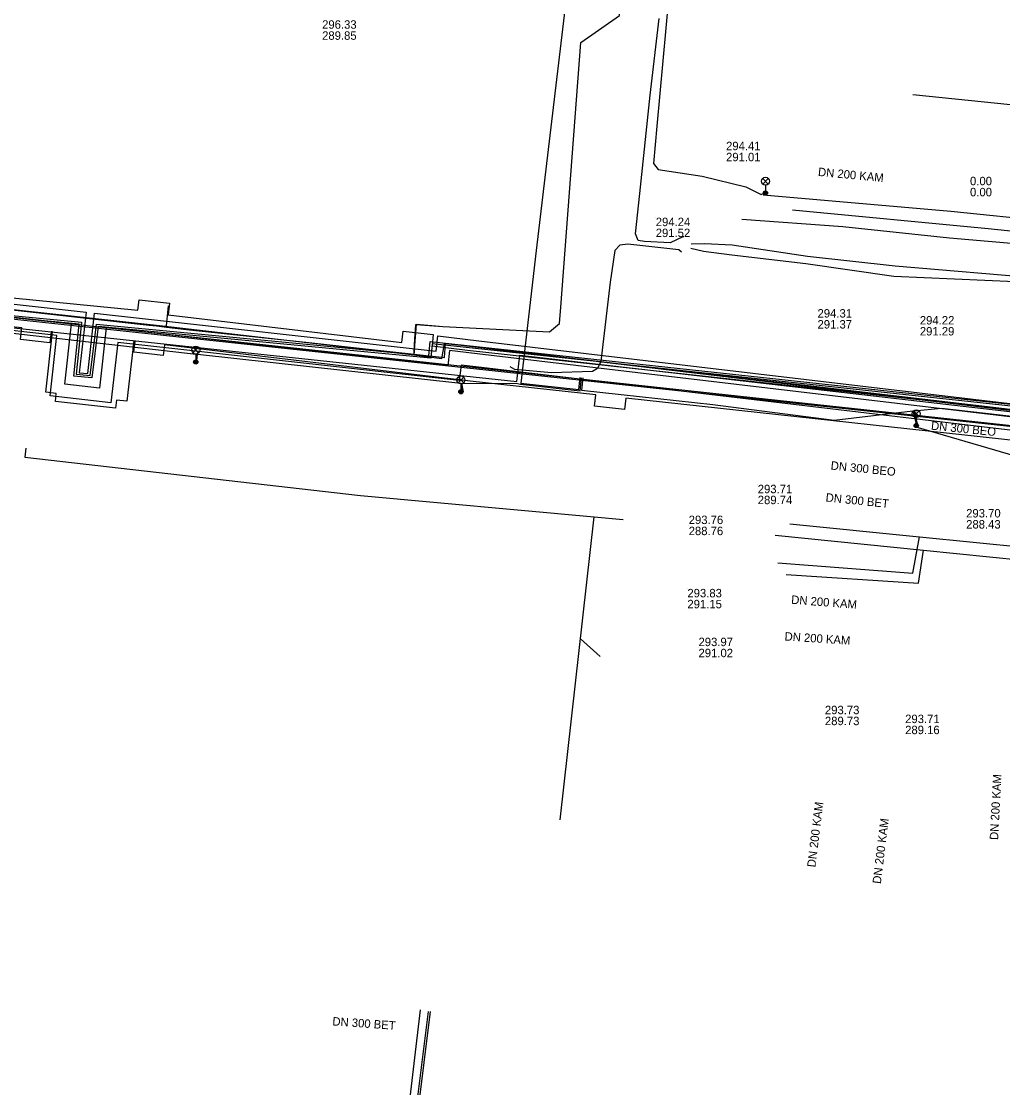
# Model space of a CAD drawing. Extents: x -595540 to -593988, y -1160850 to -1159202.
# Drawn here: x -594313.6 to -594220.6, y -1160006.7 to -1159905.6 of the extents above; entities that cross this region are included whole.
import ezdxf

# ---------------------------------------------------------------- set-up
doc = ezdxf.new("R2010")
doc.units = 0
for name, color, linetype in [('BVK-DESTOVA_popisy', 7, 'Continuous'), ('BVK-DESTOVA_trasa sítě', 7, 'Continuous'), ('BVK-SPLASKOVA_popisy', 7, 'Continuous'), ('BVK-SPLASKOVA_trasa sítě', 7, 'Continuous'), ('BVK-VODOVOD_trasa sítě', 7, 'Continuous'), ('BVK-VODOVOD_trasa zrušené sítě', 7, 'Continuous'), ('CETIN_kabel podzemní', 7, 'Continuous'), ('DESTOVA-NEPROVOZOVANA_popisy', 7, 'Continuous'), ('DPMB_trolejové vedení-nosné lano', 7, 'Continuous'), ('DSP-DESTOVA-BVK_trasa podzemní sítě', 7, 'Continuous'), ('DSP-NN-TEPLARNY_kabel', 7, 'Continuous'), ('EON-NN_kabel', 7, 'Continuous'), ('EON-NN_kabel zrušené sítě', 7, 'Continuous'), ('PODA_kabel optický', 7, 'Continuous'), ('QUANTCOM_kabel v kolektoru_kabelovodu', 7, 'Continuous'), ('TEPLARNY-ELEKTRO_kabel', 7, 'Continuous'), ('TEPLARNY-HORKOVODY_trasa sítě', 7, 'Continuous'), ('TEPLARNY-HORKOVODY_trasa sítě obvodem', 7, 'Continuous'), ('TSB_kabel VO', 7, 'Continuous'), ('TSB_kolektor', 7, 'Continuous'), ('TSB_lampy VO', 7, 'Continuous')]:
    doc.layers.add(name, color=color, linetype=linetype)

msp = doc.modelspace()

# ---------------------------------------------------------------- linework, layer by layer
at = {"layer": 'BVK-DESTOVA_popisy'}
for p, q in [((-594246.789, -1159917.947), (-594246.789, -1159917.947)), ((-594223.652, -1159921.273), (-594223.652, -1159921.273)), ((-594224.018, -1159952.785), (-594224.018, -1159952.785)), ((-594250.332, -1159953.412), (-594250.332, -1159953.412)), ((-594249.4, -1159964.989), (-594249.4, -1159964.989)), ((-594229.803, -1159972.288), (-594229.803, -1159972.288))]:
    msp.add_line(p, q, dxfattribs=at)
at = {"layer": 'BVK-DESTOVA_trasa sítě'}
for p, q in [((-594240.482, -1159923.493), (-594221.922, -1159925.237)), ((-594221.922, -1159925.237), (-594197.083, -1159927.89)), ((-594242.14, -1159954.331), (-594228.062, -1159955.752)), ((-594228.523, -1159958.896), (-594228.062, -1159955.752)), ((-594228.062, -1159955.752), (-594218.69, -1159956.698)), ((-594241.099, -1159958.07), (-594228.523, -1159958.896))]:
    msp.add_line(p, q, dxfattribs=at)
at = {"layer": 'BVK-SPLASKOVA_popisy'}
for p, q in [((-594253.456, -1159924.225), (-594253.456, -1159924.225)), ((-594238.112, -1159932.898), (-594238.112, -1159932.898)), ((-594228.41, -1159933.556), (-594228.41, -1159933.556)), ((-594243.781, -1159949.557), (-594243.781, -1159949.557)), ((-594250.454, -1159959.436), (-594250.454, -1159959.436)), ((-594237.412, -1159970.52), (-594237.412, -1159970.52))]:
    msp.add_line(p, q, dxfattribs=at)
at = {"layer": 'BVK-SPLASKOVA_trasa sítě'}
for p, q in [((-594245.29, -1159924.362), (-594235.719, -1159925.066)), ((-594235.719, -1159925.066), (-594225.582, -1159926.132)), ((-594225.582, -1159926.132), (-594212.551, -1159927.251)), ((-594240.755, -1159953.266), (-594228.446, -1159954.5)), ((-594229.073, -1159957.955), (-594228.446, -1159954.5)), ((-594228.446, -1159954.5), (-594217.083, -1159955.64)), ((-594241.87, -1159956.963), (-594229.073, -1159957.955))]:
    msp.add_line(p, q, dxfattribs=at)
at = {"layer": 'BVK-VODOVOD_trasa sítě'}
msp.add_line((-594276.38, -1159937.17), (-594276.37, -1159936.944), dxfattribs=at)
for points in [[(-594273.65, -1159934.55), (-594263.52, -1159935.05), (-594262.58, -1159934.25), (-594262.468, -1159932.723), (-594260.55, -1159907.62), (-594256.9, -1159905.05), (-594249.51, -1159840.27), (-594241.77, -1159770.73), (-594236.225, -1159720.275), (-594231.66, -1159679.47), (-594231.51, -1159678.08), (-594231.26, -1159675.84), (-594231.06, -1159674.35), (-594227.33, -1159641.13), (-594227, -1159638.96), (-594226.18, -1159633.07), (-594216.989, -1159543.028)], [(-594358.43, -1159928.13), (-594358.07, -1159928.17), (-594354.89, -1159928.51), (-594348.96, -1159929.16), (-594343.07, -1159929.8), (-594337.12, -1159930.48), (-594331.19, -1159931.11), (-594325.23, -1159931.78), (-594319.3, -1159932.44), (-594313.35, -1159933.1), (-594307.43, -1159933.76), (-594301.48, -1159934.41), (-594300.8, -1159934.49), (-594299.86, -1159934.6), (-594297.94, -1159934.83), (-594292.29, -1159935.44), (-594286.34, -1159936.06), (-594280.42, -1159936.72), (-594276.38, -1159937.17)], [(-594299.86, -1159934.6), (-594299.847, -1159934.478), (-594299.65, -1159932.583)], [(-594276.26, -1159935.3), (-594276.23, -1159934.91), (-594276.2, -1159934.35), (-594273.65, -1159934.55)], [(-594276.37, -1159936.944), (-594276.29, -1159935.7), (-594276.26, -1159935.3)], [(-594276.38, -1159937.17), (-594273.49, -1159937.49), (-594273.39, -1159936.15), (-594271.37, -1159936.37), (-594265.65, -1159937.04), (-594259.73, -1159937.74), (-594253.79, -1159938.45), (-594247.85, -1159939.12), (-594241.96, -1159939.79), (-594236.03, -1159940.49), (-594230.09, -1159941.18), (-594224.15, -1159941.89), (-594218.23, -1159942.58), (-594212.3, -1159943.28), (-594206.35, -1159944), (-594200.44, -1159944.68), (-594194.51, -1159945.38), (-594188.58, -1159946.09), (-594182.64, -1159946.78), (-594176.71, -1159947.48), (-594170.77, -1159948.18), (-594167.71, -1159948.54), (-594164.64, -1159948.92), (-594164, -1159948.99)]]:
    msp.add_lwpolyline(points, dxfattribs=at)
at = {"layer": 'BVK-VODOVOD_trasa zrušené sítě'}
for p, q in [((-594274.697, -1159934.445), (-594273.65, -1159934.55)), ((-594276.36, -1159937.27), (-594276.336, -1159936.892))]:
    msp.add_line(p, q, dxfattribs=at)
for points in [[(-594276.36, -1159937.27), (-594300.22, -1159934.52), (-594356.572, -1159928.365), (-594356.629, -1159928.362), (-594357.441, -1159928.264)], [(-594276.336, -1159936.892), (-594276.32, -1159936.75), (-594276.14, -1159934.339), (-594274.697, -1159934.445)], [(-594163.71, -1159948.812), (-594163.73, -1159949.18), (-594167.67, -1159948.7), (-594273.53, -1159936.17), (-594273.77, -1159937.61), (-594276.36, -1159937.27)]]:
    msp.add_lwpolyline(points, dxfattribs=at)
at = {"layer": 'CETIN_kabel podzemní'}
for points in [[(-594229.07, -1159912.547), (-594188.012, -1159916.742)], [(-594359.79, -1159925.45), (-594360.28, -1159929.78), (-594293.59, -1159936.89)], [(-594293.59, -1159936.89), (-594287.01, -1159937.59)], [(-594287.01, -1159937.59), (-594266.62, -1159939.76), (-594266.33, -1159937.26), (-594258.36, -1159938.18)], [(-594258.36, -1159938.18), (-594161.15, -1159949.38)]]:
    msp.add_lwpolyline(points, dxfattribs=at)
at = {"layer": 'DESTOVA-NEPROVOZOVANA_popisy'}
msp.add_line((-594285.095, -1159907.352), (-594285.095, -1159907.352), dxfattribs=at)
at = {"layer": 'DPMB_trolejové vedení-nosné lano'}
msp.add_lwpolyline([(-594207.89, -1159950.19), (-594228.77, -1159944.09)], dxfattribs=at)
at = {"layer": 'DSP-DESTOVA-BVK_trasa podzemní sítě'}
msp.add_line((-594313.203, -1159946.072), (-594313.3, -1159946.93), dxfattribs=at)
for points in [[(-594313.3, -1159946.93), (-594281.47, -1159950.57), (-594259.31, -1159952.61), (-594256.531, -1159952.866)], [(-594262.52, -1159981.34), (-594259.31, -1159952.61)], [(-594258.74, -1159965.86), (-594260.601, -1159964.167)]]:
    msp.add_lwpolyline(points, dxfattribs=at)
at = {"layer": 'DSP-NN-TEPLARNY_kabel'}
for points in [[(-594152.342, -1159823.238), (-594147.796, -1159823.764), (-594154.452, -1159882.943), (-594161.21, -1159882.153), (-594161.622, -1159885.785), (-594154.882, -1159886.52), (-594161.92, -1159948.334), (-594209.712, -1159943.216), (-594210.3, -1159948.709), (-594211.898, -1159948.525), (-594211.236, -1159943.024), (-594274.667, -1159936.195), (-594274.793, -1159937.547), (-594306.327, -1159934.533), (-594306.928, -1159939.417), (-594308.641, -1159939.246), (-594308.135, -1159934.325), (-594361.774, -1159929.186), (-594355.406, -1159878.038), (-594361.147, -1159877.436), (-594360.905, -1159875.284), (-594355.144, -1159875.976), (-594346.247, -1159801.403), (-594351.186, -1159800.81)], [(-594351.159, -1159800.612), (-594346.024, -1159801.228), (-594354.969, -1159876.199), (-594360.729, -1159875.506), (-594360.925, -1159877.258), (-594355.183, -1159877.86), (-594361.55, -1159929.006), (-594307.915, -1159934.145), (-594308.422, -1159939.067), (-594307.102, -1159939.199), (-594306.502, -1159934.316), (-594274.974, -1159937.329), (-594274.848, -1159935.974), (-594211.013, -1159942.847), (-594211.675, -1159948.349), (-594210.478, -1159948.487), (-594209.89, -1159942.996), (-594162.096, -1159948.114), (-594155.104, -1159886.697), (-594161.844, -1159885.962), (-594161.386, -1159881.931), (-594154.628, -1159882.721), (-594148.017, -1159823.939), (-594152.368, -1159823.436)], [(-594295.97, -1160255.318), (-594286.648, -1160169.484), (-594290.437, -1160169.027), (-594290.959, -1160168.976), (-594290.709, -1160166.783), (-594286.412, -1160167.291), (-594284.468, -1160149.424), (-594288.669, -1160148.902), (-594288.375, -1160146.818), (-594284.229, -1160147.32), (-594280.951, -1160116.816), (-594276.305, -1160074.237), (-594281.042, -1160073.871), (-594280.819, -1160071.543), (-594276.058, -1160072.001), (-594271.567, -1160030.512), (-594272.066, -1160030.463), (-594277.368, -1160029.953), (-594274.898, -1160009.552), (-594276.23, -1160009.387), (-594274.991, -1159999.506)], [(-594087.163, -1160131.663), (-594081.439, -1160132.3), (-594077.708, -1160097.829), (-594081.109, -1160097.46), (-594080.71, -1160093.783), (-594077.311, -1160094.152), (-594072.682, -1160051.269), (-594151.228, -1160042.465), (-594277.152, -1160029.774), (-594274.705, -1160009.372), (-594276.026, -1160009.204), (-594274.829, -1159999.518)]]:
    msp.add_lwpolyline(points, dxfattribs=at)
at = {"layer": 'EON-NN_kabel'}
for points in [[(-594250.806, -1159926.046), (-594250.901, -1159926.043), (-594252.09, -1159926.618), (-594254.535, -1159926.494), (-594255.112, -1159926.384), (-594255.371, -1159925.764), (-594254.98, -1159921.92), (-594253.985, -1159912.59), (-594253.131, -1159905.319)], [(-594250.088, -1159926.719), (-594248.818, -1159926.663), (-594246.207, -1159926.811), (-594239.068, -1159927.867), (-594230.737, -1159928.79), (-594216.542, -1159929.993), (-594216.036, -1159929.452), (-594216.009, -1159929.158), (-594215.552, -1159926.868), (-594215.174, -1159924.553), (-594214.093, -1159922.794), (-594212.217, -1159920.447), (-594212.006, -1159919.583)], [(-594250.141, -1159927.127), (-594248.918, -1159927.398), (-594246.249, -1159927.764), (-594239.226, -1159928.578), (-594230.862, -1159929.759), (-594216.486, -1159930.411), (-594215.589, -1159930.408), (-594215.477, -1159930.366), (-594215.116, -1159930.23), (-594213.149, -1159930.422), (-594208.941, -1159930.623), (-594209.404, -1159925.347), (-594207.882, -1159922.724), (-594206.799, -1159920.226)]]:
    msp.add_lwpolyline(points, dxfattribs=at)
at = {"layer": 'EON-NN_kabel zrušené sítě'}
msp.add_lwpolyline([(-594250.998, -1159927.507), (-594251.273, -1159927.284), (-594256.115, -1159926.722), (-594256.848, -1159926.833), (-594257.348, -1159927.324), (-594257.787, -1159930.353), (-594258.652, -1159937.853), (-594258.971, -1159938.536), (-594259.463, -1159938.823), (-594263.357, -1159938.944), (-594266.813, -1159938.637), (-594267.258, -1159938.374)], dxfattribs=at)
at = {"layer": 'PODA_kabel optický'}
msp.add_lwpolyline([(-594353.092, -1159862.425), (-594361.013, -1159928.838), (-594165.222, -1159949.87), (-594162.29, -1159951.89)], dxfattribs=at)
at = {"layer": 'QUANTCOM_kabel v kolektoru_kabelovodu'}
msp.add_lwpolyline([(-594147.322, -1160006.052), (-594141.562, -1159953.394), (-594162.438, -1159951.11), (-594162.411, -1159950.156), (-594360.602, -1159928.732)], dxfattribs=at)
at = {"layer": 'TEPLARNY-ELEKTRO_kabel'}
for points in [[(-594152.342, -1159823.238), (-594147.796, -1159823.764), (-594154.452, -1159882.943), (-594161.21, -1159882.153), (-594161.622, -1159885.785), (-594154.882, -1159886.52), (-594161.92, -1159948.334), (-594209.712, -1159943.216), (-594210.3, -1159948.709), (-594211.898, -1159948.525), (-594211.236, -1159943.024), (-594274.667, -1159936.195), (-594274.793, -1159937.547), (-594306.327, -1159934.533), (-594306.928, -1159939.417), (-594308.641, -1159939.246), (-594308.135, -1159934.325), (-594361.774, -1159929.186), (-594355.406, -1159878.038), (-594361.147, -1159877.436), (-594360.905, -1159875.284), (-594355.144, -1159875.976), (-594346.247, -1159801.403), (-594351.186, -1159800.81)], [(-594351.159, -1159800.612), (-594346.024, -1159801.228), (-594354.969, -1159876.199), (-594360.729, -1159875.506), (-594360.925, -1159877.258), (-594355.183, -1159877.86), (-594361.55, -1159929.006), (-594307.915, -1159934.145), (-594308.422, -1159939.067), (-594307.102, -1159939.199), (-594306.502, -1159934.316), (-594274.974, -1159937.329), (-594274.848, -1159935.974), (-594211.013, -1159942.847), (-594211.675, -1159948.349), (-594210.478, -1159948.487), (-594209.89, -1159942.996), (-594162.096, -1159948.114), (-594155.104, -1159886.697), (-594161.844, -1159885.962), (-594161.386, -1159881.931), (-594154.628, -1159882.721), (-594148.017, -1159823.939), (-594152.368, -1159823.436)], [(-594295.97, -1160255.318), (-594286.648, -1160169.484), (-594290.437, -1160169.027), (-594290.959, -1160168.976), (-594290.709, -1160166.783), (-594286.412, -1160167.291), (-594284.468, -1160149.424), (-594288.669, -1160148.902), (-594288.375, -1160146.818), (-594284.229, -1160147.32), (-594280.951, -1160116.816), (-594276.305, -1160074.237), (-594281.042, -1160073.871), (-594280.819, -1160071.543), (-594276.058, -1160072.001), (-594271.567, -1160030.512), (-594272.066, -1160030.463), (-594277.368, -1160029.953), (-594274.898, -1160009.552), (-594276.23, -1160009.387), (-594274.991, -1159999.506)], [(-594087.163, -1160131.663), (-594081.439, -1160132.3), (-594077.708, -1160097.829), (-594081.109, -1160097.46), (-594080.71, -1160093.783), (-594077.311, -1160094.152), (-594072.682, -1160051.269), (-594151.228, -1160042.465), (-594277.152, -1160029.774), (-594274.705, -1160009.372), (-594276.026, -1160009.204), (-594274.829, -1159999.518)]]:
    msp.add_lwpolyline(points, dxfattribs=at)
at = {"layer": 'TEPLARNY-HORKOVODY_trasa sítě'}
msp.add_line((-594206.776, -1159944.667), (-594270.38, -1159937.136), dxfattribs=at)
for points in [[(-594308.862, -1159934.304), (-594354.322, -1159929.241), (-594361.35, -1159928.199)], [(-594305.582, -1159934.67), (-594306.221, -1159940.398), (-594309.501, -1159940.032), (-594308.862, -1159934.304)], [(-594270.38, -1159937.136), (-594273.018, -1159936.824), (-594273.188, -1159938.277), (-594305.582, -1159934.67)], [(-594275.915, -1160011.637), (-594275.749, -1160010.247), (-594277.039, -1160010.092), (-594275.752, -1159999.369)]]:
    msp.add_lwpolyline(points, dxfattribs=at)
at = {"layer": 'TEPLARNY-HORKOVODY_trasa sítě obvodem'}
for p, q in [((-594270.233, -1159935.895), (-594205.388, -1159943.573)), ((-594208.165, -1159945.761), (-594270.527, -1159938.377))]:
    msp.add_line(p, q, dxfattribs=at)
for points in [[(-594359.973, -1159927.14), (-594354.161, -1159928.001), (-594307.481, -1159933.2)], [(-594310.243, -1159935.408), (-594354.483, -1159930.481), (-594362.727, -1159929.258)], [(-594307.481, -1159933.2), (-594308.12, -1159938.928), (-594307.325, -1159939.017), (-594306.685, -1159933.289)], [(-594306.685, -1159933.289), (-594274.285, -1159936.897), (-594274.114, -1159935.436), (-594270.233, -1159935.895)], [(-594304.478, -1159936.05), (-594305.117, -1159941.779), (-594310.882, -1159941.136), (-594310.243, -1159935.408)], [(-594270.527, -1159938.377), (-594271.922, -1159938.212), (-594272.091, -1159939.657), (-594304.478, -1159936.05)]]:
    msp.add_lwpolyline(points, dxfattribs=at)
at = {"layer": 'TSB_kabel VO'}
for points in [[(-594261.83, -1159901.54), (-594261.73, -1159901.55), (-594263.807, -1159919.102), (-594264.78, -1159927.33), (-594266.263, -1159939.91), (-594260.742, -1159940.508), (-594260.609, -1159939.394)], [(-594252.207, -1159903.126), (-594253.34, -1159915.54), (-594253.67, -1159919.08), (-594253.24, -1159919.66), (-594249.04, -1159920.3), (-594244.92, -1159921.3), (-594243.448, -1159922.027), (-594243.208, -1159921.908), (-594243.05, -1159921.897), (-594243.155, -1159922.016), (-594243.265, -1159922.07), (-594225.47, -1159923.61), (-594216.2, -1159924.56)], [(-594322.441, -1159934.273), (-594297.03, -1159937.163), (-594297.08, -1159937.91), (-594296.961, -1159937.763), (-594296.91, -1159937.177), (-594271.952, -1159939.913), (-594271.828, -1159940.654), (-594271.93, -1159940.74), (-594271.692, -1159940.746), (-594271.829, -1159939.921), (-594266.551, -1159939.967), (-594266.276, -1159940.03), (-594260.637, -1159940.64), (-594260.49, -1159939.41)], [(-594260.371, -1159939.425), (-594260.511, -1159940.593), (-594256.749, -1159940.999), (-594248.044, -1159941.941), (-594236.54, -1159943.42), (-594229.09, -1159942.547), (-594228.763, -1159943.788), (-594228.75, -1159943.94), (-594228.637, -1159943.792), (-594228.97, -1159942.534), (-594226.37, -1159942.28), (-594201.88, -1159945.06)]]:
    msp.add_lwpolyline(points, dxfattribs=at)
at = {"layer": 'TSB_kolektor'}
for points in [[(-594355.288, -1159927.809), (-594302.575, -1159933.007), (-594302.436, -1159932.024), (-594299.574, -1159932.344), (-594299.695, -1159933.427), (-594277.531, -1159936.057), (-594277.412, -1159934.993), (-594274.55, -1159935.313), (-594274.671, -1159936.396), (-594271.316, -1159936.794), (-594164.557, -1159948.446)], [(-594211.691, -1159946.214), (-594256.285, -1159941.336), (-594256.405, -1159942.412), (-594259.267, -1159942.092), (-594259.148, -1159941.022), (-594271.068, -1159939.724), (-594300.055, -1159936.284), (-594300.17, -1159937.307), (-594302.953, -1159936.995), (-594302.833, -1159935.928), (-594302.962, -1159935.914), (-594303.603, -1159941.638), (-594304.592, -1159941.527), (-594304.679, -1159942.302), (-594310.393, -1159941.663), (-594310.306, -1159940.888), (-594311.295, -1159940.777), (-594310.655, -1159935.055), (-594310.784, -1159935.041), (-594310.903, -1159936.105), (-594313.686, -1159935.794), (-594313.561, -1159934.682), (-594354.901, -1159930.712)]]:
    msp.add_lwpolyline(points, dxfattribs=at)
at = {"layer": 'TSB_lampy VO'}
for p, q in [((-594243.315, -1159921.037), (-594242.785, -1159920.507)), ((-594243.315, -1159920.507), (-594242.785, -1159921.037)), ((-594243.315, -1159921.037), (-594242.785, -1159920.507)), ((-594243.315, -1159920.507), (-594242.785, -1159921.037)), ((-594243.05, -1159921.147), (-594243.05, -1159921.897)), ((-594243.05, -1159921.147), (-594243.05, -1159921.897)), ((-594297.345, -1159937.05), (-594296.815, -1159936.52)), ((-594297.345, -1159936.52), (-594296.815, -1159937.05)), ((-594297.345, -1159937.05), (-594296.815, -1159936.52)), ((-594297.345, -1159936.52), (-594296.815, -1159937.05)), ((-594297.08, -1159937.16), (-594297.08, -1159937.91)), ((-594297.08, -1159937.16), (-594297.08, -1159937.91)), ((-594272.195, -1159939.88), (-594271.665, -1159939.35)), ((-594272.195, -1159939.35), (-594271.665, -1159939.88)), ((-594272.195, -1159939.88), (-594271.665, -1159939.35)), ((-594272.195, -1159939.35), (-594271.665, -1159939.88)), ((-594271.93, -1159939.99), (-594271.93, -1159940.74)), ((-594271.93, -1159939.99), (-594271.93, -1159940.74)), ((-594229.015, -1159943.08), (-594228.485, -1159942.55)), ((-594229.015, -1159942.55), (-594228.485, -1159943.08)), ((-594229.015, -1159943.08), (-594228.485, -1159942.55)), ((-594229.015, -1159942.55), (-594228.485, -1159943.08)), ((-594228.75, -1159943.19), (-594228.75, -1159943.94)), ((-594228.75, -1159943.19), (-594228.75, -1159943.94))]:
    msp.add_line(p, q, dxfattribs=at)
for centre, radius in [((-594243.05, -1159920.772), 0.375), ((-594243.05, -1159920.772), 0.375), ((-594243.05, -1159921.897), 0.2), ((-594243.05, -1159921.897), 0.2), ((-594243.05, -1159921.897), 0.145), ((-594243.05, -1159921.897), 0.145), ((-594243.05, -1159921.897), 0.0876), ((-594243.05, -1159921.897), 0.0876), ((-594297.08, -1159936.785), 0.375), ((-594297.08, -1159936.785), 0.375), ((-594297.08, -1159937.91), 0.2), ((-594297.08, -1159937.91), 0.2), ((-594297.08, -1159937.91), 0.145), ((-594297.08, -1159937.91), 0.145), ((-594297.08, -1159937.91), 0.0876), ((-594297.08, -1159937.91), 0.0876), ((-594271.93, -1159939.615), 0.375), ((-594271.93, -1159939.615), 0.375), ((-594271.93, -1159940.74), 0.2), ((-594271.93, -1159940.74), 0.2), ((-594271.93, -1159940.74), 0.145), ((-594271.93, -1159940.74), 0.145), ((-594271.93, -1159940.74), 0.0876), ((-594271.93, -1159940.74), 0.0876), ((-594228.75, -1159942.815), 0.375), ((-594228.75, -1159942.815), 0.375), ((-594228.75, -1159943.94), 0.2), ((-594228.75, -1159943.94), 0.2), ((-594228.75, -1159943.94), 0.145), ((-594228.75, -1159943.94), 0.145), ((-594228.75, -1159943.94), 0.0876), ((-594228.75, -1159943.94), 0.0876)]:
    msp.add_circle(centre, radius, dxfattribs=at)

# ---------------------------------------------------------------- texts
at = {"layer": 'BVK-DESTOVA_popisy'}
for s, p in [('294.41', (-594246.789, -1159917.822)), ('291.01', (-594246.789, -1159918.872)), ('0.00', (-594223.652, -1159921.148)), ('0.00', (-594223.652, -1159922.198)), ('293.70', (-594224.018, -1159952.66)), ('293.76', (-594250.332, -1159953.287)), ('288.43', (-594224.018, -1159953.71)), ('288.76', (-594250.332, -1159954.337)), ('293.97', (-594249.4, -1159964.864)), ('291.02', (-594249.4, -1159965.914)), ('293.71', (-594229.803, -1159972.163)), ('289.16', (-594229.803, -1159973.213))]:
    msp.add_text(s, height=0.8, dxfattribs=at).set_placement(p)
for s, rotation, p in [('DN 200 KAM', 354.63193, (-594238.093, -1159920.26)), ('DN 300 BET', 354.11906, (-594237.373, -1159951.14)), ('DN 200 KAM', 356.26516, (-594241.256, -1159964.327)), ('DN 200 KAM', 83, (-594232.113, -1159987.443)), ('DN 300 BET', 356, (-594284.14, -1160000.836))]:
    msp.add_text(s, height=0.8, rotation=rotation, dxfattribs=at).set_placement(p)
at = {"layer": 'BVK-SPLASKOVA_popisy'}
for s, p in [('294.24', (-594253.456, -1159925.025)), ('291.52', (-594253.456, -1159926.065)), ('294.31', (-594238.112, -1159933.698)), ('291.37', (-594238.112, -1159934.738)), ('294.22', (-594228.41, -1159934.356)), ('291.29', (-594228.41, -1159935.396)), ('293.71', (-594243.781, -1159950.357)), ('289.74', (-594243.781, -1159951.397)), ('293.83', (-594250.454, -1159960.236)), ('291.15', (-594250.454, -1159961.276)), ('293.73', (-594237.412, -1159971.32)), ('289.73', (-594237.412, -1159972.36))]:
    msp.add_text(s, height=0.8, dxfattribs=at).set_placement(p)
for s, rotation, p in [('DN 300 BEO', 354.25981, (-594227.378, -1159944.329)), ('DN 300 BEO', 354.25981, (-594236.893, -1159948.111)), ('DN 200 KAM', 355.5674, (-594240.633, -1159960.84)), ('DN 200 KAM', 87, (-594220.992, -1159983.265)), ('DN 200 KAM', 83, (-594238.318, -1159985.879))]:
    msp.add_text(s, height=0.8, rotation=rotation, dxfattribs=at).set_placement(p)
at = {"layer": 'DESTOVA-NEPROVOZOVANA_popisy'}
for s, p in [('296.33', (-594285.095, -1159906.302)), ('289.85', (-594285.095, -1159907.352))]:
    msp.add_text(s, height=0.8, dxfattribs=at).set_placement(p)

doc.saveas('drawing.dxf')
